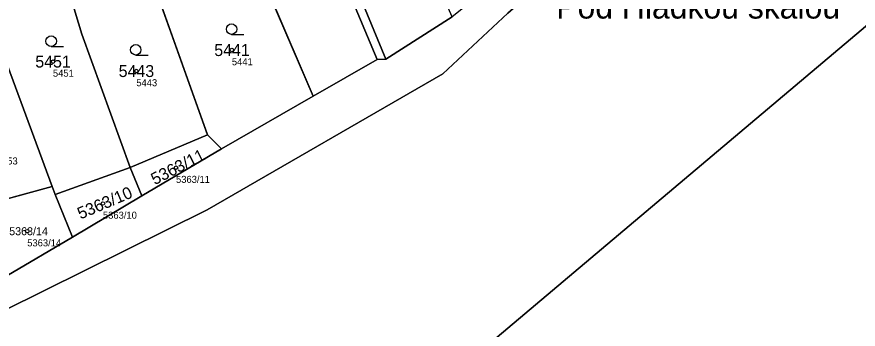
# Model space of a CAD drawing. Extents: x -754150 to -749824, y -1058608 to -1053956.
# Drawn here: x -751355.9 to -751236.1, y -1058451.5 to -1058407 of the extents above; entities that cross this region are included whole.
import ezdxf

# ---------------------------------------------------------------- set-up
doc = ezdxf.new("R2010")
doc.units = 0
for name, color, linetype in [('Vrstva 1', 7, 'Continuous'), ('Vrstva 2', 7, 'Continuous'), ('Vrstva 3', 7, 'Continuous'), ('Vrstva 50', 7, 'Continuous'), ('Vrstva 51', 7, 'Continuous'), ('Vrstva 7', 7, 'Continuous')]:
    doc.layers.add(name, color=color, linetype=linetype)

msp = doc.modelspace()

# ---------------------------------------------------------------- linework, layer by layer
at = {"layer": 'Vrstva 1'}
for p, q in [((-751318.37, -1058376.7), (-751303.37, -1058413)), ((-751326.72, -1058388.06), (-751313.7, -1058418.29)), ((-751339.61, -1058393.46), (-751328.78, -1058423.82)), ((-751303.37, -1058413), (-751293.9, -1058406.98)), ((-751358.8, -1058409.95), (-751350.89, -1058431.18)), ((-751304.61, -1058413.07), (-751303.37, -1058413)), ((-751313.7, -1058418.29), (-751304.61, -1058413.07)), ((-751326.79, -1058425.78), (-751313.7, -1058418.29)), ((-751339.81, -1058428.44), (-751328.78, -1058423.82)), ((-751328.78, -1058423.82), (-751326.79, -1058425.78)), ((-751326.79, -1058425.78), (-751338.13, -1058432.5)), ((-751350.47, -1058432.3), (-751339.81, -1058428.44)), ((-751338.13, -1058432.5), (-751339.81, -1058428.44)), ((-751361.89, -1058434.16), (-751350.89, -1058431.18)), ((-751350.89, -1058431.18), (-751350.47, -1058432.3)), ((-751350.47, -1058432.3), (-751348.03, -1058438.36)), ((-751338.13, -1058432.5), (-751348.03, -1058438.36)), ((-751348.03, -1058438.36), (-751357.35, -1058443.88))]:
    msp.add_line(p, q, dxfattribs=at)
for points in [[(-751586.13, -1058567.18), (-751573.66, -1058566.81), (-751549.29, -1058564.13), (-751508.86, -1058555.16), (-751478.47, -1058545.92), (-751399.48, -1058517.52), (-751365.47, -1058501.18), (-751318.61, -1058474.93), (-751299.33, -1058462.61), (-751231.72, -1058405.55), (-751161.93, -1058341.93), (-751119.52, -1058299.27), (-750939.41, -1058075.37), (-750906.19, -1058024.56), (-750867.3, -1057955.18), (-750855.59, -1057917.44), (-750850.9, -1057894.47), (-750848.79, -1057846.19), (-750843.4, -1057709.3), (-750844.11, -1057689.15), (-750857.69, -1057602.42), (-750860.04, -1057571.72), (-750862.9, -1057515.6)], [(-751246.63, -1058371.85), (-751286, -1058406.46), (-751295.23, -1058415.09), (-751328.8, -1058434.46), (-751357.83, -1058448.87), (-751359.55, -1058445.18)], [(-751304.61, -1058413.07), (-751319.52, -1058377.53), (-751325.5, -1058380.2)], [(-751351.1, -1058394.55), (-751349.99, -1058399.4), (-751348.23, -1058404.25), (-751346.66, -1058409.44), (-751339.81, -1058428.44)]]:
    msp.add_lwpolyline(points, dxfattribs=at)
at = {"layer": 'Vrstva 3'}
for p, q in [((-751325.34, -1058409.48), (-751323.59, -1058409.48)), ((-751351.05, -1058411.2), (-751349.3, -1058411.2)), ((-751339, -1058412.43), (-751337.25, -1058412.43))]:
    msp.add_line(p, q, dxfattribs=at)
for centre in [(-751325.34, -1058408.73), (-751351.05, -1058410.45), (-751339, -1058411.68)]:
    msp.add_circle(centre, 0.75, dxfattribs=at)
at = {"layer": 'Vrstva 50'}
for centre in [(-751325.3, -1058411.72), (-751350.8, -1058413.36), (-751338.92, -1058414.71), (-751333.26, -1058428.48), (-751343.67, -1058433.59), (-751354.46, -1058437.53)]:
    msp.add_circle(centre, 0.25, dxfattribs=at)
at = {"layer": 'Vrstva 51'}
for points in [[(-751160.44, -1058278.31), (-751167.37, -1058284.91), (-751179.67, -1058298.18), (-751178.41, -1058299.92), (-751176.37, -1058302.74), (-751190.08, -1058315.78), (-751202.54, -1058328.08), (-751215.55, -1058341.21), (-751224.73, -1058350.47), (-751236.66, -1058362.5), (-751241.21, -1058367.09), (-751246.63, -1058371.85), (-751286, -1058406.46), (-751295.23, -1058415.09), (-751328.8, -1058434.46)], [(-751161.93, -1058341.93), (-751231.72, -1058405.55), (-751299.33, -1058462.61), (-751318.61, -1058474.93), (-751365.47, -1058501.18), (-751399.48, -1058517.52), (-751478.47, -1058545.92), (-751508.86, -1058555.16), (-751549.29, -1058564.13), (-751573.66, -1058566.81), (-751586.13, -1058567.18), (-751591.47, -1058599.75), (-751537.16, -1058596.54), (-751503.8, -1058590.05), (-751502.42, -1058595.77), (-751495.13, -1058593.77), (-751461.1, -1058584.43), (-751427.88, -1058570.95), (-751388.36, -1058556.16), (-751348.59, -1058537.6), (-751319.82, -1058520.51), (-751255.53, -1058479.58), (-751190.1, -1058420.05), (-751158.23, -1058397.42)], [(-751573.66, -1058566.81), (-751549.29, -1058564.13), (-751508.86, -1058555.16), (-751478.47, -1058545.92), (-751399.48, -1058517.52), (-751365.47, -1058501.18), (-751318.61, -1058474.93), (-751299.33, -1058462.61), (-751231.72, -1058405.55), (-751161.93, -1058341.93)], [(-751328.8, -1058434.46), (-751357.83, -1058448.87), (-751359.55, -1058445.18), (-751364.37, -1058434.83), (-751365.88, -1058434.31), (-751373.4, -1058439.07), (-751368.35, -1058451.23), (-751367.16, -1058454.1), (-751383.97, -1058461.18), (-751395.4, -1058466), (-751398.4, -1058468), (-751447.27, -1058487.57), (-751452.9, -1058489.5), (-751465.4, -1058494.7), (-751475.7, -1058498.6), (-751487, -1058503.4)]]:
    msp.add_lwpolyline(points, dxfattribs=at)
for points in [[(-751246.63, -1058371.85), (-751248.9, -1058368.58), (-751249.87, -1058369.41), (-751258.88, -1058376.94), (-751267.69, -1058383.44), (-751275.28, -1058390.14), (-751277.88, -1058392.74), (-751284.8, -1058399.65), (-751293.9, -1058406.98), (-751303.37, -1058413), (-751304.61, -1058413.07), (-751313.7, -1058418.29), (-751326.79, -1058425.78), (-751338.13, -1058432.5), (-751348.03, -1058438.36), (-751357.35, -1058443.88), (-751359.55, -1058445.18), (-751357.83, -1058448.87), (-751328.8, -1058434.46), (-751295.23, -1058415.09), (-751286, -1058406.46)], [(-751303.37, -1058413), (-751293.9, -1058406.98), (-751308.87, -1058373.13), (-751309.39, -1058372.39), (-751318.37, -1058376.7)], [(-751339.81, -1058428.44), (-751328.78, -1058423.82), (-751339.61, -1058393.46), (-751339.76, -1058393.05), (-751340.98, -1058389.85), (-751343.86, -1058382.31), (-751346.4, -1058375.11), (-751356.63, -1058379.14), (-751351.1, -1058394.55), (-751349.99, -1058399.4), (-751348.23, -1058404.25), (-751346.66, -1058409.44)], [(-751304.61, -1058413.07), (-751303.37, -1058413), (-751318.37, -1058376.7), (-751319.16, -1058375.41), (-751325.4, -1058378.3), (-751325.5, -1058380.2), (-751319.52, -1058377.53)], [(-751329.08, -1058381.61), (-751326.72, -1058388.06), (-751313.7, -1058418.29), (-751304.61, -1058413.07), (-751319.52, -1058377.53), (-751325.5, -1058380.2)], [(-751326.79, -1058425.78), (-751313.7, -1058418.29), (-751326.72, -1058388.06), (-751333.07, -1058390.79), (-751331.21, -1058395.4), (-751328.01, -1058394.19), (-751326.34, -1058398.33), (-751325.67, -1058398.1), (-751325.44, -1058398.98), (-751325.86, -1058399.47), (-751327.19, -1058399.97), (-751326.91, -1058400.8), (-751332.29, -1058402.8), (-751334.64, -1058396.84), (-751334.99, -1058397.51), (-751337.66, -1058398.51), (-751339.47, -1058393.41), (-751339.61, -1058393.46), (-751328.78, -1058423.82)], [(-751358.8, -1058409.95), (-751350.89, -1058431.18), (-751350.47, -1058432.3), (-751339.81, -1058428.44), (-751346.66, -1058409.44), (-751348.23, -1058404.25), (-751349.99, -1058399.4), (-751351.1, -1058394.55), (-751352.31, -1058394.95), (-751362.38, -1058399.78)], [(-751369.63, -1058414.25), (-751362.78, -1058431.87), (-751361.89, -1058434.16), (-751350.89, -1058431.18), (-751358.8, -1058409.95)], [(-751326.79, -1058425.78), (-751328.78, -1058423.82), (-751339.81, -1058428.44), (-751338.13, -1058432.5)], [(-751348.03, -1058438.36), (-751338.13, -1058432.5), (-751339.81, -1058428.44), (-751350.47, -1058432.3)], [(-751350.47, -1058432.3), (-751350.89, -1058431.18), (-751361.89, -1058434.16), (-751357.35, -1058443.88), (-751348.03, -1058438.36)]]:
    msp.add_lwpolyline(points, close=True, dxfattribs=at)

# ---------------------------------------------------------------- texts
at = {"layer": 'Vrstva 2'}
for s, height, p in [('5441', 1.7, (-751327.81, -1058412.57)), ('5451', 1.7, (-751353.31, -1058414.21)), ('5443', 1.7, (-751341.43, -1058415.56)), ('5363/14', 1.14, (-751357.03, -1058438.1))]:
    msp.add_text(s, height=height, dxfattribs=at).set_placement(p)
for s, rotation, p in [('5363/11', 27, (-751336.29, -1058430.98)), ('5363/10', 23, (-751346.87, -1058435.87))]:
    msp.add_text(s, height=1.7, rotation=rotation, dxfattribs=at).set_placement(p)
at = {"layer": 'Vrstva 50'}
for s, p in [('5441', (-751325.3, -1058413.88)), ('5451', (-751350.8, -1058415.52)), ('5443', (-751338.92, -1058416.87)), ('5453', (-751358.79, -1058428.02)), ('5363/11', (-751333.26, -1058430.64)), ('5363/10', (-751343.67, -1058435.75)), ('5363/14', (-751354.46, -1058439.69))]:
    msp.add_text(s, height=1, dxfattribs=at).set_placement(p)
at = {"layer": 'Vrstva 7'}
msp.add_text('Pod Hladkou skalou', height=3.4, dxfattribs=at).set_placement((-751279.09, -1058407.23))

doc.saveas('drawing.dxf')
